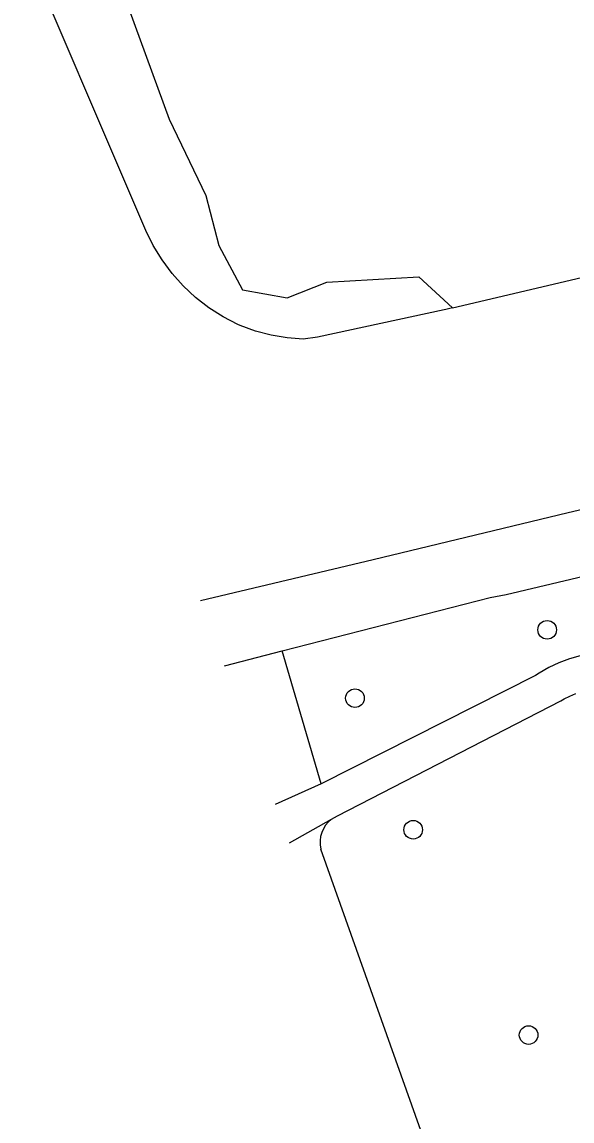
# Model space of a CAD drawing. Extents: x 158461 to 159795, y 387220 to 388672.
# Drawn here: x 159117.9 to 159146.8, y 388215.5 to 388273.3 of the extents above; entities that cross this region are included whole.
import ezdxf

# ---------------------------------------------------------------- set-up
doc = ezdxf.new("R2010")
doc.units = 0
for name, color, linetype in [('IMGEO_Boom', 7, 'Continuous'), ('IMGEO_Groenvoorziening', 7, 'Continuous'), ('IMGEO_Meer_plas_ven_vijver', 7, 'Continuous'), ('IMGEO_Voetpad_gesloten', 7, 'Continuous'), ('IMGEO_Voetpad_open', 7, 'Continuous'), ('IMGEO_Walbescherming', 7, 'Continuous')]:
    doc.layers.add(name, color=color, linetype=linetype)

msp = doc.modelspace()

# ---------------------------------------------------------------- linework, layer by layer
at = {"layer": 'IMGEO_Boom'}
for centre in [(159145.5, 388241.347), (159135.395, 388237.75), (159138.458, 388230.826), (159144.524, 388220.025)]:
    msp.add_circle(centre, 0.489, dxfattribs=at)
at = {"layer": 'IMGEO_Groenvoorziening'}
for points in [[(159114.225, 388286.503), (159118.712, 388285.478), (159120.785, 388281.472), (159125.62, 388268.209), (159127.554, 388264.203), (159128.245, 388261.578), (159129.488, 388259.229), (159131.837, 388258.815), (159133.909, 388259.644), (159138.745, 388259.92), (159140.521, 388258.292)], [(159131.574, 388240.239), (159142.507, 388243.053), (159143.349, 388243.209), (159165.456, 388248.457), (159172.826, 388250.521)], [(159128.531, 388239.456), (159131.574, 388240.239)], [(159133.617, 388233.239), (159131.574, 388240.239)]]:
    msp.add_lwpolyline(points, dxfattribs=at)
at = {"layer": 'IMGEO_Meer_plas_ven_vijver'}
for points in [[(159140.521, 388258.292), (159180.077, 388267.596), (159197.291, 388271.77), (159226.366, 388278.68), (159240.151, 388282.002), (159242.599, 388282.559), (159246.527, 388283.452), (159247.324, 388283.633), (159258.387, 388286.258), (159271.765, 388289.496), (159286.393, 388292.914), (159340.502, 388305.946)], [(159140.521, 388258.292), (159140.167, 388258.209), (159140.087, 388258.192), (159133.433, 388256.75), (159132.673, 388256.646), (159131.823, 388256.711), (159130.983, 388256.851), (159130.158, 388257.065), (159129.356, 388257.353), (159129.241, 388257.406), (159128.457, 388257.817), (159127.714, 388258.295), (159127.016, 388258.839), (159126.369, 388259.442), (159125.779, 388260.101), (159125.251, 388260.81), (159124.787, 388261.563), (159124.393, 388262.355), (159117.374, 388278.786), (159114.225, 388286.503)], [(159254.646, 388273.156), (159249.974, 388271.978), (159249.385, 388271.836), (159245.461, 388270.891), (159243.582, 388270.438), (159228.828, 388266.972), (159196.084, 388259.134), (159182.716, 388255.974), (159146.612, 388247.495), (159136.359, 388245.036), (159127.281, 388242.872)]]:
    msp.add_lwpolyline(points, dxfattribs=at)
at = {"layer": 'IMGEO_Voetpad_gesloten'}
for points in [[(159156.354, 388241.321), (159156.147, 388241.001), (159148.407, 388240.123), (159147.821, 388240.074), (159147.241, 388239.973), (159146.673, 388239.82), (159146.121, 388239.617), (159145.589, 388239.366), (159145.081, 388239.068), (159144.89, 388238.939), (159133.617, 388233.239)], [(159134.16, 388231.378), (159134.473, 388231.554), (159146.213, 388237.608), (159146.389, 388237.713), (159146.69, 388237.864), (159147.003, 388237.988)], [(159133.617, 388233.239), (159131.206, 388232.148)], [(159131.945, 388230.13), (159134.16, 388231.378)]]:
    msp.add_lwpolyline(points, dxfattribs=at)
at = {"layer": 'IMGEO_Voetpad_open'}
msp.add_lwpolyline([(159139.14, 388214.214), (159133.595, 388229.813)], dxfattribs=at)
msp.add_arc((159135.094, 388230.156), 1.538, 127.39672, 192.90185, dxfattribs=at)
at = {"layer": 'IMGEO_Walbescherming'}
for points in [[(159140.167, 388258.209), (159140.087, 388258.192), (159133.433, 388256.75)], [(159146.612, 388247.495), (159136.359, 388245.036)]]:
    msp.add_lwpolyline(points, dxfattribs=at)

doc.saveas('drawing.dxf')
